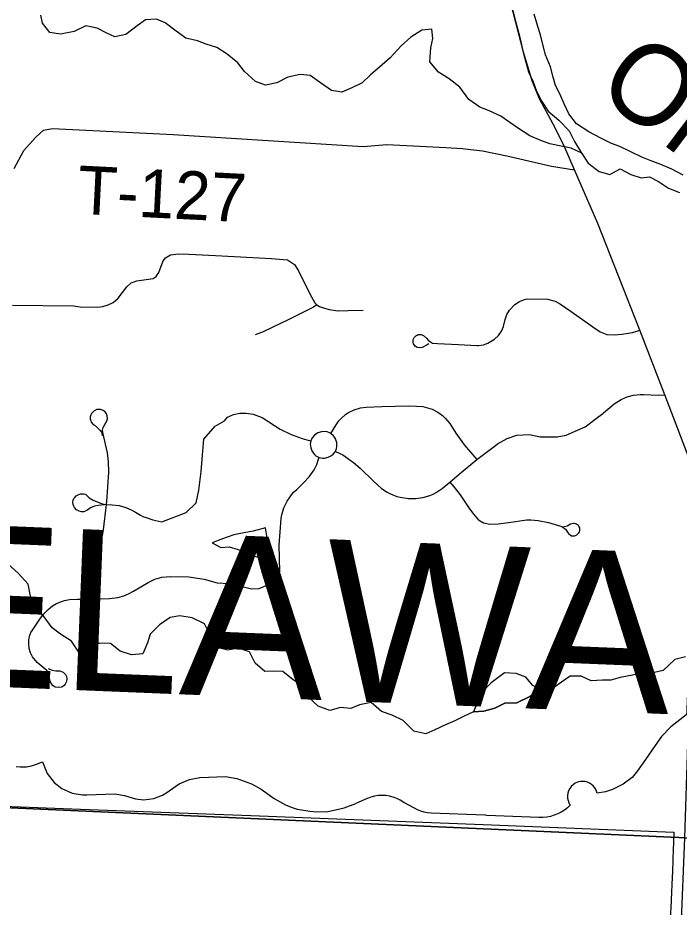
# Model space of a CAD drawing. Extents: x 114604 to 551442, y 316898 to 567001.
# Drawn here: x 190394 to 194502, y 450356 to 455878 of the extents above; entities that cross this region are included whole.
import ezdxf

# ---------------------------------------------------------------- set-up
doc = ezdxf.new("R2010")
doc.units = 0
for name, color, linetype in [('_CIVIL_CONSTRUCTION', 7, 'Continuous'), ('DV_X_County_Line', 7, 'Continuous'), ('GE_P_Alignment_1000_Cardinal_Points', 7, 'Continuous'), ('GE_P_Alignment_100_Distances', 7, 'Continuous'), ('GE_P_Alignment_100_Stations', 7, 'Continuous'), ('GE_P_Alignment_500_Distances', 7, 'Continuous'), ('MT_X_Edge_Line', 7, 'Continuous'), ('PM_P_Cells', 7, 'Continuous'), ('PM_P_Crosswalk', 7, 'Continuous'), ('RD_P_GR_Rt', 7, 'Continuous'), ('RS_Raster1', 7, 'Continuous')]:
    doc.layers.add(name, color=color, linetype=linetype)

msp = doc.modelspace()

# ---------------------------------------------------------------- linework, layer by layer
at = {"layer": '_CIVIL_CONSTRUCTION'}
for points in [[(194413.5, 453536.6), (194256.6, 453938.5), (193997.1, 454600.6), (193851.8, 454935.4), (193784.4, 455088), (193719.3, 455218.9), (193633.9, 455374.6), (193588.1, 455487.4), (193535, 455666), (193406.9, 456163.7), (193320, 456528.5), (193261.6, 456871.8), (193236.6, 457055.3), (193231.2, 457091.9), (193208.1, 457326.4), (193183, 457874.7)], [(195301.5, 451218.1), (195073.3, 451813.9), (194911.4, 452249.3), (194607.9, 453029.1), (194413.5, 453536.6)]]:
    msp.add_lwpolyline(points, dxfattribs=at)
at = {"layer": 'DV_X_County_Line'}
for points in [[(193468, 455923.8), (193486.1, 455857.7), (193500.2, 455803.6), (193516.2, 455739.5), (193528.3, 455681.4), (193542.3, 455625.3), (193566.4, 455543.2), (193594.4, 455481.1), (193616.5, 455423), (193648.5, 455358.9), (193688.6, 455298.8), (193754.6, 455242.7), (193818.6, 455176.7), (193850.7, 455110.5), (193892.7, 455042.4), (193936.7, 454976.4), (194004.8, 454924.3), (194070.7, 454906.3), (194134.6, 454940.4), (194200.6, 454906.3), (194266.6, 454884.3), (194316.6, 454890.4), (194372.6, 454862.3), (194434.6, 454820.3), (194504.5, 454794.3)], [(194526.4, 454900.5), (194456.4, 454938.5), (194388.4, 454966.5), (194322.5, 454992.5), (194270.5, 455012.5), (194200.5, 455046.6), (194132.5, 455078.6), (194080.5, 455098.6), (194014.5, 455130.7), (193940.5, 455170.7), (193864.5, 455220.7), (193816.5, 455282.8), (193788.4, 455344.9), (193760.4, 455407), (193734.4, 455457.1), (193718.3, 455509.2), (193702.3, 455573.3), (193672.2, 455649.4), (193652.1, 455721.5), (193640.1, 455771.6), (193624, 455823.7), (193602, 455901.8)]]:
    msp.add_lwpolyline(points, dxfattribs=at)
at = {"layer": 'GE_P_Alignment_1000_Cardinal_Points'}
for points in [[(190371.3, 454943.4), (190430.3, 455053.7), (190504.5, 455136), (190554, 455180.8), (190608.8, 455190.5), (191359.4, 455153.8), (192538.3, 455079.6), (192685.7, 455091.3), (193053, 455072.6), (193152.8, 455067.4), (193280.4, 455051.9), (193432.2, 455021.5), (193707.8, 454957.3), (193851.8, 454935.4)], [(190360, 454094.8), (190740.6, 454089.5), (190781.4, 454083.7), (190888.5, 454082.4), (190922.5, 454085.9), (190955.4, 454095.6), (190985.9, 454111.2), (191016.8, 454137.5), (191071.1, 454207), (191098.2, 454231.8), (191132.8, 454244.5), (191234.6, 454260.4), (191252.2, 454272.9), (191268.7, 454296.6), (191295.7, 454369.7), (191311.3, 454387.8), (191342.2, 454405.7), (191391.3, 454411.9), (191456.2, 454409.8), (191622.3, 454401.6), (191969.5, 454384.7), (192068.3, 454374.9), (192111.7, 454347.3), (192137.4, 454308.3), (192207.3, 454165.1), (192238.9, 454108), (192250.1, 454095.6), (192267.4, 454084.9), (192291.9, 454076.6), (192328.4, 454068.1), (192384.3, 454059.7), (192445.5, 454060.8), (192538.9, 454062.4)], [(192946.6, 453853.2), (192935.7, 453848.5), (192906.1, 453831.1), (192891.1, 453828.2), (192875, 453831.2), (192867.7, 453835), (192861.3, 453840.1), (192852.1, 453853.5), (192849.5, 453861.3), (192849.2, 453877.6), (192851.4, 453885.5), (192855.1, 453892.8), (192866.3, 453904.7), (192873.4, 453908.8), (192881.2, 453911.4), (192889.3, 453912.4), (192897.5, 453911.9), (192912.8, 453906.2), (192931.6, 453888.2), (192943.4, 453877.2), (192956.2, 453867.4), (192969.9, 453858.9), (192999.6, 453855.9), (193131.5, 453849.7), (193244.2, 453843.6), (193255.7, 453843.6), (193285.5, 453847.9), (193313.8, 453858.4), (193355.2, 453883.4), (193378.6, 453905.5), (193397.2, 453931.9), (193410.3, 453961.4), (193421.2, 454005.5), (193431.4, 454035.2), (193447.2, 454062.6), (193481.5, 454098.9), (193509.5, 454117.1), (193540.4, 454129.7), (193556.6, 454133.6), (193683.9, 454132), (193731.6, 454118.5), (193765, 454100.6), (193830.9, 454054.3), (193964.8, 453960.5), (194010.1, 453929.2), (194053, 453912.2), (194099, 453909), (194145.2, 453914.3), (194210.8, 453925.1), (194256.6, 453938.5)], [(192250.1, 454095.6), (192230.3, 454082), (192190, 454060), (192073, 454003.7), (191917.5, 453929.3), (191868.5, 453909.2)], [(194030.9, 453425.6), (194097, 453481.8), (194142, 453509.3), (194178, 453524.6), (194218.3, 453535), (194259.6, 453539), (194280.4, 453538.6), (194373.6, 453535.2), (194413.5, 453536.6)], [(192338.6, 453298.1), (192370.2, 453352), (192388.6, 453376.9), (192401.8, 453391.3), (192431.6, 453416.6), (192448, 453427.3), (192483.1, 453444.5), (192522.7, 453456.3), (192558.5, 453459.8), (192653.9, 453464.1), (192820.3, 453468.9), (192870.3, 453467.8), (192909.8, 453464.5), (192966.9, 453448), (193002, 453429.6), (193030.8, 453408), (193047.5, 453392.7), (193077.5, 453358.8), (193115.3, 453300.2), (193151.1, 453246.8), (193166.6, 453226.6), (193245.5, 453135.5)], [(190809.3, 452921.1), (190816.2, 452919.2), (190823.4, 452912.6), (190837.7, 452898), (190861.1, 452882.9), (190917.7, 452859.8), (190944.3, 452857), (190979.7, 452854.1), (191023.5, 452849.4), (191063.8, 452836.9), (191098.1, 452822.8), (191123.9, 452808.8), (191155, 452790.3), (191170.3, 452782.3), (191190.6, 452776.4), (191232.4, 452761.4), (191287.4, 452749.6), (191439, 452807.1), (191501.2, 452865.9), (191517.3, 452945.3), (191533.1, 453062.2), (191540.8, 453162.5), (191548.4, 453262.7), (191618.7, 453342.5), (191676.9, 453376.3), (191697.2, 453399.7), (191734.2, 453414.3), (191773, 453422.7), (191812.9, 453423.9), (191856.4, 453417.6), (191911.2, 453397.2), (192024.2, 453324.9), (192092.5, 453290.8), (192160.6, 453265.5), (192188, 453258.8), (192213.3, 453251.4)], [(190950.6, 453389.3), (190948.6, 453407.7), (190943.8, 453419.1), (190936.7, 453431.5), (190924.5, 453440.9), (190906.5, 453445.9), (190885.2, 453446.5), (190875.7, 453442.8), (190867.7, 453437.2), (190858.9, 453430.6), (190851.6, 453422.4), (190847, 453413.6), (190843.4, 453401.4), (190843.5, 453389), (190846.5, 453375.8), (190849.5, 453366.6), (190862, 453353.9), (190873.5, 453345.9), (190885.3, 453336.8), (190902.9, 453318.4), (190913.1, 453306.2), (190919.8, 453283.7)], [(193360.6, 453223.3), (193372.9, 453232.7), (193432.3, 453265.9), (193494.3, 453287.1), (193572, 453290.2), (193638.6, 453276.9), (193697.3, 453275.6), (193743.1, 453276), (193800, 453287.6), (193855.1, 453312.2), (193917.1, 453339.4), (193978.1, 453383.9), (194027, 453422.2), (194030.9, 453425.6)], [(190850.6, 452268.6), (190844.2, 452354.1), (190842.8, 452402.9), (190847.5, 452459.9), (190871.3, 452536.2), (190910.2, 452627), (190920.1, 452663.6), (190926.7, 452699), (190944.3, 452857), (190946.3, 452874.4), (190958.6, 453057.9), (190957.1, 453121.1), (190950.1, 453177.7), (190922, 453303.9), (190919.9, 453318.7), (190924.6, 453334.9), (190933.6, 453352.9), (190943.8, 453369.5), (190950.6, 453389.3)], [(192366.9, 453186.5), (192373.6, 453205), (192375.6, 453216.7), (192375.9, 453228.7), (192374.7, 453240.6), (192371.9, 453252.2), (192367.6, 453263.3), (192361.8, 453273.8), (192354.7, 453283.4), (192338.6, 453298.1), (192326, 453304.4), (192314.7, 453307.7), (192303, 453309.5), (192279.5, 453308.4), (192257.1, 453301), (192237.5, 453287.8), (192222.2, 453269.9), (192213.3, 453251.4)], [(192213.3, 453251.4), (192210.2, 453231.3), (192213.1, 453207.8), (192222.1, 453185.9), (192236.6, 453167.2), (192245.6, 453159.4), (192264.7, 453148.6), (192287, 453144.1), (192299, 453144.4), (192322.2, 453149.7), (192343.2, 453160.9), (192352.4, 453168.5), (192366.9, 453186.5)], [(192366.9, 453186.5), (192411.7, 453164.6), (192478.3, 453117.2), (192519.7, 453082.4), (192601.4, 453003.7), (192652.3, 452956.4), (192688.4, 452932.4), (192707.7, 452922.5), (192748.2, 452907), (192769.2, 452901.6), (192820.9, 452894.5), (192865.4, 452894.4), (192909.6, 452900.5), (192931.3, 452906), (192952.5, 452912.9), (192973.1, 452921.4), (192993.1, 452931.3), (193028.7, 452955.6), (193076.7, 452994.1), (193136, 453045), (193245.5, 453135.5), (193360.6, 453223.3)], [(190591.1, 451774.6), (190589.9, 451779.8), (190583.4, 451794.2), (190576.9, 451824.2), (190513.5, 451875.3), (190485, 451910.8), (190471.6, 451935.6), (190464.1, 451961.8), (190461.6, 451987.4), (190461.7, 452015.8), (190469.4, 452044.2), (190475.4, 452061.9), (190484.6, 452076.7), (190530.1, 452144.2), (190551.8, 452173.2), (190581.7, 452205.3), (190609.6, 452226.7), (190635, 452242), (190671.1, 452255.3), (190683.4, 452260.1), (190714.7, 452265.8), (190762.5, 452269.2), (190850.6, 452268.6), (190901.8, 452270.3), (190963.4, 452272.7), (191014.3, 452278.2), (191052.3, 452289.6), (191081, 452302.6), (191113, 452318.7), (191202.5, 452371.6), (191245.7, 452392.5), (191288, 452404.4), (191341.5, 452409.5), (191455.3, 452407.8), (191550.7, 452392.6), (191632.7, 452369.9), (191704.8, 452366.8), (191779.4, 452349), (191845.5, 452332.3), (191893.1, 452335.1), (191936.9, 452352.6), (191978.2, 452384.6), (192004.9, 452415.4), (192020.6, 452441.1), (192018.1, 452604.8), (192028.7, 452769), (192032.9, 452791.3), (192045.8, 452834.7), (192065.9, 452878.1), (192104.5, 452930.7), (192126.3, 452950.5), (192168.6, 452991), (192204.1, 453027.7), (192234.2, 453072.3), (192251, 453104.1), (192261.6, 453137.4), (192264.7, 453148.6)], [(193076.7, 452994.1), (193103.8, 452963.5), (193140.5, 452916.1), (193196, 452836.6), (193225.2, 452797.1), (193251.1, 452765.1), (193261.9, 452756.4), (193286, 452742.9), (193326.5, 452733.8), (193377.3, 452735.5), (193441.5, 452744.3), (193556.2, 452760.2), (193579.4, 452760.7), (193625.6, 452757.1), (193689.6, 452745.2), (193772.1, 452720.1), (193788.2, 452710.1), (193794.8, 452703.2), (193807.1, 452684.8), (193814.9, 452676.1), (193823.8, 452668.5), (193833.7, 452662.1), (193842.5, 452661.2), (193850.8, 452662.1), (193858.8, 452664.6), (193866.2, 452668.6), (193872.7, 452673.9), (193878.1, 452680.3), (193882.1, 452687.6), (193884.8, 452695.5), (193885.1, 452704), (193883.7, 452711.6), (193880.8, 452718.7), (193876.4, 452725.1), (193870.9, 452730.5), (193864.3, 452734.6), (193857.1, 452737.3), (193849.4, 452738.5), (193845, 452738.4), (193827.6, 452734.2), (193806.6, 452722.6), (193798.3, 452719.8), (193783.7, 452718.7)], [(190931.6, 452855.1), (190893.2, 452849.4), (190869.9, 452846.4), (190844.8, 452836.7), (190829.3, 452824.3), (190822.2, 452819.5), (190812.7, 452815.1), (190804.2, 452811.3), (190789.5, 452811.2), (190774.7, 452814.9), (190759, 452823.8), (190746.5, 452837), (190741.2, 452845.5), (190736.9, 452856.4), (190736.3, 452871.1), (190738.1, 452883), (190742.3, 452894.5), (190747.5, 452900.2), (190756.4, 452911.2), (190768.3, 452917.4), (190783.4, 452921.8), (190802.4, 452922.9), (190809.3, 452921.1)], [(190582.7, 451837.3), (190606.9, 451828.6), (190630.7, 451824.3), (190655.2, 451823.7), (190675, 451815), (190689.6, 451801), (190695.4, 451787.7), (190698.7, 451773.3), (190696.4, 451757.1), (190688.9, 451739.8), (190682.1, 451732.8), (190666.5, 451722.7), (190649.2, 451719.3), (190626.6, 451722.4), (190613.2, 451729.9), (190601.4, 451744.8), (190594.9, 451759.2), (190591.1, 451774.6)], [(195073.3, 451813.9), (194760.9, 451735.7), (194707.7, 451695.7), (194641.5, 451624.2), (194560.8, 451562.1), (194449.2, 451476.3), (194392.8, 451416.2), (194352, 451359.1), (194292.9, 451273.3), (194242.3, 451201.9), (194209.2, 451160.5), (194154.1, 451120.3), (194087.3, 451086.3), (194043.1, 451073), (193992, 451064.2), (193988.7, 451075.9), (193983.8, 451087), (193977.6, 451097.4)], [(190384, 451230.6), (190407.7, 451227.7), (190423.7, 451227.2), (190447.2, 451228.4), (190478.7, 451233.9), (190508.9, 451243.6), (190546.3, 451258.5)], [(190546.3, 451258.5), (190576.7, 451186.1), (190619.4, 451130.5), (190667.2, 451092.8), (190731.4, 451063.9), (190796.2, 451052.7), (190822.2, 451052.7), (190997.2, 451060.6), (191056, 451050.5), (191124.6, 451029.6), (191175.7, 451022.7), (191239.2, 451030.1), (191292.1, 451051.4), (191314, 451065), (191396.1, 451122.5), (191460.1, 451149.7), (191525.1, 451160.9), (191683.4, 451166.5), (191754.4, 451155.5), (191845.6, 451123), (191905.7, 451088.1), (191986.8, 451030.8), (192057.3, 450991.2), (192091.6, 450976.6), (192129.5, 450965.7), (192208.1, 450951.5), (192251.2, 450948.9), (192318.5, 450950.6), (192368, 450960.4), (192420.5, 450973.8), (192493, 451000.2)], [(193977.6, 451097.4), (193968.5, 451108.6), (193957.8, 451118.2), (193945.7, 451126.1), (193932.6, 451132), (193918.7, 451135.8), (193904.4, 451137.5), (193900.3, 451137.5), (193888.6, 451136.7), (193877.1, 451134.4), (193865.9, 451130.7), (193855.3, 451125.5), (193842.4, 451116.8), (193831.2, 451106), (193821.8, 451093.4), (193814.8, 451079.5), (193810.1, 451064.6), (193808, 451049.2), (193808.5, 451033.6), (193811.6, 451018.3), (193817.2, 451003.7), (193825.2, 450990.3)], [(193825.2, 450990.3), (193807.8, 450974), (193789, 450959.4), (193769, 450946.6), (193747.8, 450935.7), (193725.7, 450926.9), (193702.9, 450920.1), (193679.6, 450915.4), (193655.9, 450912.9), (193630.4, 450912.7), (193307.7, 450926.1), (193305.4, 450926.2), (193295.9, 450926.6), (193294.7, 450926.6), (192961.1, 450940.5), (192939.5, 450942.4), (192918.2, 450946.3), (192897.4, 450952.3), (192877.2, 450960.1), (192857.8, 450969.9), (192792.3, 451006.7), (192768.2, 451020.3), (192747.3, 451030.8), (192725.4, 451039), (192702.8, 451045), (192679.7, 451048.6), (192656.3, 451049.9), (192633, 451048.8), (192609.9, 451045.4), (192587.2, 451039.6), (192565.3, 451031.5), (192564.5, 451031.3), (192564.4, 451031.3), (192493, 451000.2)]]:
    msp.add_lwpolyline(points, dxfattribs=at)
at = {"layer": 'GE_P_Alignment_100_Stations'}
msp.add_lwpolyline([(189930.1, 450996.8), (190783.1, 450964.8), (191841.3, 450925.2), (193283.9, 450869), (194469.4, 450822.9), (194466.7, 450752.3), (194465.2, 450717.8), (194459.6, 450577.4), (194457.5, 450543.5), (194452.2, 450401.9), (194451.2, 450384.6), (194450.2, 450367.2), (194443.2, 450193.1)], dxfattribs=at)
at = {"layer": 'GE_P_Alignment_500_Distances'}
for points in [[(195626.9, 478683.1), (195326.5, 471858.6), (195040.1, 464746.1), (194758, 457741.5), (194606.7, 453032), (194559.6, 451565), (194534.6, 450787.1), (194498.6, 450788.7), (189135.1, 451027), (187658.9, 451091.3), (187073.4, 451122.5), (185831.4, 451190.3), (184719.1, 451230.2), (180983.3, 451413.1), (180912.9, 451416.4), (178654.1, 451485.6)], [(189135.1, 451027), (194498.6, 450788.7), (194534.6, 450787.1), (194511.8, 450224.5), (194504.2, 450039), (194486.3, 449598.1), (194482.2, 449497.8), (194461.8, 448996.2), (194403.7, 447568.9), (194389.7, 447224.2), (194373.4, 446823), (194359.2, 446473.8), (194345.2, 446123.5), (194329.3, 445740), (194228.4, 443260.6)]]:
    msp.add_lwpolyline(points, dxfattribs=at)
at = {"layer": 'MT_X_Edge_Line'}
for points in [[(191932.5, 452712.3), (191854.7, 452691.8), (191786.8, 452679.3), (191734.9, 452668.9), (191665.2, 452642.4), (191601.5, 452617.9), (191655.6, 452590.3), (191707.6, 452592.6), (191761.6, 452576.9), (191828.8, 452547.1)], [(191828.8, 452547.1), (191883.9, 452529.7), (191949.8, 452540.1), (191951.4, 452590.2), (191940.8, 452662.3), (191932.5, 452712.3)], [(193640.8, 451706.1), (193592.7, 451731.8), (193550.3, 451783.6), (193490.2, 451807.2), (193416.2, 451810.7), (193334.7, 451750.1), (193271.3, 451685.5), (193224.2, 451569)], [(193224.2, 451569), (193288.1, 451573.4), (193355.9, 451591.9), (193419.6, 451622.4), (193493.6, 451624.9), (193573.2, 451663.5), (193640.8, 451706.1)]]:
    msp.add_lwpolyline(points, dxfattribs=at)
at = {"layer": 'PM_P_Cells'}
for points in [[(193896.1, 455037.4), (193865.9, 455053.1), (193830.7, 455069.4), (193768.7, 455081), (193698.6, 455096.6), (193642.5, 455116.2), (193574.3, 455145.8), (193504, 455191.4), (193449.8, 455229.1), (193393.5, 455266.8), (193317.3, 455302.4), (193263.2, 455324), (193194.9, 455371.6), (193140.3, 455447.4), (193074, 455499), (193007.7, 455540.7), (192953.3, 455604.4), (192958.6, 455692.6), (192972.1, 455750.8), (192965.7, 455806.9), (192903.8, 455802.4), (192834.2, 455757.9), (192774.7, 455703.4), (192707.3, 455628.8), (192639.8, 455572.2), (192584.2, 455523.8), (192532.6, 455475.4), (192468.9, 455442.9), (192407.2, 455416.4), (192341.2, 455428), (192274.8, 455475.6), (192210.6, 455519.3), (192148.6, 455526.9), (192070.7, 455510.3), (192003.1, 455473.8), (191931.3, 455459.3), (191869.1, 455482.9), (191802.7, 455544.6), (191760.3, 455598.4), (191694, 455652), (191629.7, 455693.7), (191563.6, 455715.3), (191509.5, 455734.9), (191437.4, 455752.5), (191377.1, 455796.1), (191308.8, 455847.8), (191254.7, 455869.5), (191186.8, 455865), (191135.1, 455828.6), (191065.6, 455774), (190995.7, 455759.5), (190941.6, 455785.2), (190887.4, 455814.9), (190817.3, 455828.5), (190743.7, 455793.9), (190657.9, 455777.3), (190591.9, 455786.9), (190547.4, 455844.7), (190537.1, 455894.7)], [(194540.5, 451910.5), (194474.7, 451894.1), (194403.3, 451825.5), (194349.4, 451813.1), (194283.5, 451814.6), (194211.7, 451796.1), (194135.8, 451781.6), (194078, 451765.1), (194026.1, 451764.8), (193956.1, 451762.3), (193892, 451789.9), (193824, 451791.4), (193770.3, 451753), (193704.8, 451706.5), (193640.8, 451706.1), (193573.2, 451663.5), (193493.6, 451624.9), (193419.6, 451622.4), (193355.9, 451591.9), (193288.1, 451573.4), (193224.2, 451569), (193162.5, 451540.5), (193108.7, 451514.1), (193051, 451487.7), (192983.3, 451457.1), (192927.5, 451432.7), (192853.4, 451448.2), (192787, 451515.9), (192718.8, 451547.5), (192652.7, 451571.1), (192588.3, 451626.8), (192516.5, 451612.3), (192462.7, 451589.9), (192398.7, 451595.4), (192330.9, 451577), (192258.7, 451604.5), (192200.4, 451658.2), (192165.9, 451726.1), (192103.6, 451767.8), (192039.3, 451819.4), (191983.3, 451821.1), (191927.4, 451818.7), (191869, 451870.4), (191832.5, 451942.3), (191764.4, 451963.9), (191698.5, 451951.4), (191624.4, 451970.9), (191585.9, 452048.8), (191553.4, 452114.7), (191477.1, 452152.3), (191401.1, 452165.8), (191339.2, 452155.4), (191273.6, 452108.8), (191216.2, 452050.4), (191198.6, 451998.1), (191171.1, 451929.8), (191099.2, 451923.3), (191029.1, 451944.9), (190968.8, 451992.6), (190900.8, 451996.2), (190825.2, 451963.6), (190773.4, 451939.2), (190726.9, 452007), (190658.6, 452050.7), (190606.4, 452090.4), (190551.8, 452166.2), (190505.4, 452219.9), (190473, 452287.9), (190458.4, 452361.9), (190395.9, 452429.6), (190333.6, 452485.3)]]:
    msp.add_lwpolyline(points, dxfattribs=at)
at = {"layer": 'RS_Raster1'}
for points in [[(178654.1, 451485.6), (180912.9, 451416.4), (180983.3, 451413.1), (184719.1, 451230.2), (185831.4, 451190.3), (187073.4, 451122.5), (187658.9, 451091.3), (189135.1, 451027), (194498.6, 450788.7), (194534.6, 450787.1), (195435.4, 450774.5), (195471.5, 450774), (201222.4, 450541)], [(201222.4, 450541), (195471.5, 450774), (195435.4, 450774.5), (194534.6, 450787.1), (194498.6, 450788.7), (189135.1, 451027), (187658.9, 451091.3), (187073.4, 451122.5), (185831.4, 451190.3), (184719.1, 451230.2), (180983.3, 451413.1), (180912.9, 451416.4), (178654.1, 451485.6)]]:
    msp.add_lwpolyline(points, dxfattribs=at)

# ---------------------------------------------------------------- texts
at = {"layer": 'GE_P_Alignment_100_Distances'}
msp.add_text('DELAWARE COUNTY', height=1000.019, rotation=357.6696, dxfattribs=at).set_placement((188792.4, 451784.1))
at = {"layer": 'PM_P_Crosswalk'}
msp.add_text('T-127', height=300.01, rotation=357.0807, dxfattribs=at).set_placement((190759.3, 454661.9))
at = {"layer": 'RD_P_GR_Rt'}
msp.add_text('Olentangy', height=500, rotation=322.9556, dxfattribs=at).set_placement((193969.8, 455417.6))

doc.saveas('drawing.dxf')
